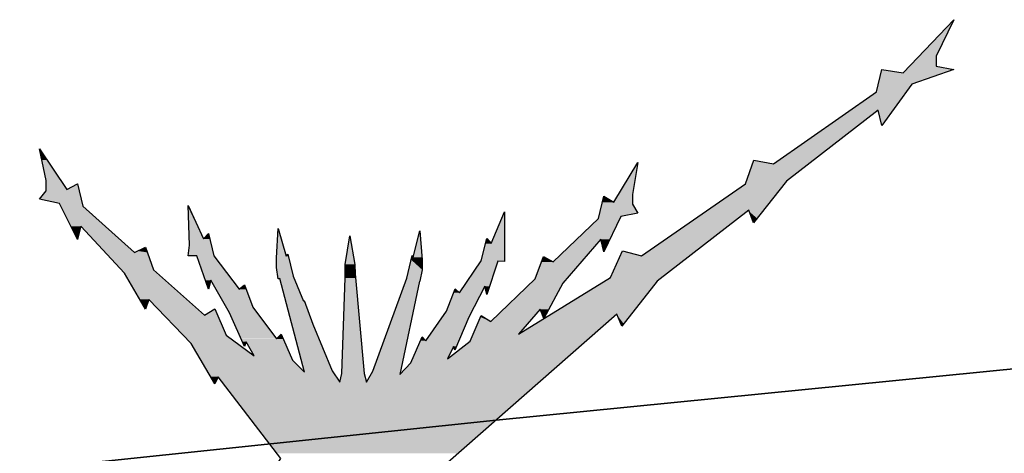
# Model space of a CAD drawing. Header units: millimetres. Extents: x 0 to 16721, y 217 to 10981.
# Tile 374 of 394: x 8648 to 9054, y 6261 to 6439. Entities that reach past the tile are written whole.
import ezdxf

# ---------------------------------------------------------------- set-up
doc = ezdxf.new("R2010")
doc.units = ezdxf.units.MM
doc.layers.add('PDF_PSS & TL', color=7, linetype='Continuous', true_color=0x7fffdf)

msp = doc.modelspace()

# ---------------------------------------------------------------- linework, layer by layer
at = {"layer": 'PDF_PSS & TL', "color": 7, "lineweight": 25}
for points in [[(9012.01, 6417.25), (9032.94, 6439.21)], [(9032.94, 6439.21), (9025.66, 6424.14), (9025.66, 6420.11)], [(9000.97, 6409.45), (9003.18, 6418.68), (9012.01, 6417.25)], [(9032.94, 6418.68), (9015.52, 6412.7)], [(9025.66, 6420.11), (9032.94, 6418.68)], [(9015.52, 6412.7), (9003.18, 6395.55)], [(8958.6, 6379.82), (9000.97, 6409.45)], [(9001.75, 6401.92), (8963.93, 6372.68)], [(9003.18, 6395.55), (9001.75, 6401.91)], [(8656.32, 6385.93), (8667.62, 6369.17)], [(8659.17, 6372.93), (8656.32, 6385.93)], [(8892.84, 6363.97), (8902.72, 6380.34)], [(8902.72, 6380.34), (8900.51, 6367.22), (8900.51, 6363.19)], [(8904.28, 6341.87), (8947.03, 6371.63), (8950.54, 6381.38)], [(8950.54, 6381.38), (8958.6, 6379.82)], [(8659.17, 6368.65), (8659.17, 6372.93)], [(8667.62, 6369.17), (8672.04, 6371.63)], [(8672.04, 6371.63), (8674.25, 6362.41)], [(8963.93, 6372.67), (8950.41, 6355.52)], [(8656.32, 6365.27), (8659.17, 6368.65)], [(8886.6, 6357.34), (8888.81, 6366.44)], [(8888.81, 6366.44), (8892.84, 6363.97)], [(8664.63, 6363.45), (8656.32, 6365.27)], [(8672.04, 6348.63), (8664.63, 6363.45)], [(8674.25, 6362.41), (8695.56, 6343.3)], [(8718.18, 6346.29), (8717.66, 6362.67)], [(8717.66, 6362.67), (8723.89, 6348.89), (8725.97, 6351.1), (8728.18, 6341.88)], [(8900.51, 6363.19), (8902.72, 6359.42)], [(8842.42, 6346.94), (8847.88, 6360.07)], [(8847.88, 6360.07), (8847.88, 6339.54)], [(8895.7, 6358.12), (8888.81, 6343.56)], [(8902.72, 6359.42), (8895.7, 6358.12)], [(8948.46, 6360.72), (8910.78, 6331.48)], [(8950.41, 6355.52), (8948.46, 6360.72)], [(8673.34, 6354.09), (8672.04, 6348.63)], [(8691.4, 6334.73), (8673.34, 6354.09)], [(8867.89, 6339.41), (8886.6, 6357.34)], [(8753.92, 6341.09), (8754.69, 6353.18)], [(8754.69, 6353.18), (8757.94, 6341.74), (8758.59, 6342.65)], [(8780.04, 6289.89), (8780.82, 6293.4), (8782.25, 6332.78), (8782.25, 6338.36), (8784.2, 6350.19), (8786.27, 6338.36), (8786.4, 6334.46), (8790.04, 6293.4)], [(8793.68, 6294.31), (8807.59, 6332.65), (8809.8, 6342), (8810.19, 6341.35), (8813.05, 6352.14), (8813.96, 6340.31), (8813.96, 6336.15), (8813.05, 6331.48)], [(8695.56, 6343.3), (8699.98, 6345.51)], [(8699.98, 6345.51), (8703.36, 6336.16)], [(8721.17, 6341.87), (8717.66, 6341.87), (8718.18, 6346.29)], [(8838.26, 6339.79), (8840.6, 6349.02)], [(8840.6, 6349.02), (8842.42, 6346.94)], [(8888.81, 6343.56), (8887.51, 6348.76), (8871.92, 6330.7)], [(8725.97, 6328.1), (8721.17, 6341.87)], [(8728.18, 6341.87), (8738.58, 6328.1), (8740.79, 6329.92)], [(8758.59, 6342.65), (8760.8, 6333.56)], [(8860.48, 6332.39), (8863.86, 6341.61)], [(8863.86, 6341.61), (8867.89, 6339.41)], [(8891.54, 6332.91), (8896.48, 6343.95)], [(8896.48, 6343.95), (8904.28, 6341.87)], [(8754.69, 6332.39), (8753.91, 6337.07), (8753.91, 6341.09)], [(8829.29, 6326.67), (8838.26, 6339.79)], [(8845.15, 6339.66), (8840.6, 6326.02)], [(8847.88, 6339.53), (8845.15, 6339.66)], [(8699.98, 6319.91), (8691.41, 6334.73)], [(8703.36, 6336.16), (8724.28, 6317.44)], [(8760.8, 6333.56), (8765.09, 6323.16), (8765.35, 6323.55), (8768.99, 6313.8), (8776.92, 6294.57)], [(8726.88, 6331.87), (8725.97, 6328.1)], [(8741.44, 6306.53), (8740.79, 6304.58), (8734.68, 6318.48), (8726.88, 6331.87)], [(8740.79, 6329.92), (8744.17, 6320.69)], [(8755.34, 6332.52), (8754.69, 6332.39)], [(8765.48, 6293.92), (8755.34, 6332.52)], [(8812.79, 6331.48), (8804.73, 6293.01)], [(8813.05, 6331.48), (8812.79, 6331.48)], [(8824.35, 6299.51), (8833.71, 6306.78), (8838.26, 6317.31), (8842.29, 6314.84), (8860.48, 6332.39)], [(8840.6, 6326.02), (8839.82, 6329.4), (8833.19, 6316.66)], [(8853.59, 6309.64), (8891.54, 6332.91)], [(8871.92, 6330.7), (8863.99, 6316.14)], [(8910.78, 6331.48), (8896.22, 6312.89)], [(8813.96, 6308.47), (8815.52, 6306.92), (8823.96, 6319.13), (8827.47, 6328.36)], [(8827.47, 6328.36), (8829.29, 6326.67)], [(8701.41, 6323.94), (8699.98, 6319.91)], [(8718.83, 6305.75), (8701.41, 6323.94)], [(8724.28, 6317.44), (8728.57, 6320.04)], [(8728.57, 6320.04), (8733.25, 6309.25), (8744.82, 6300.68)], [(8744.17, 6320.69), (8753.91, 6307.7)], [(8894.14, 6317.83), (8818.9, 6251.82)], [(8862.56, 6319.91), (8853.59, 6309.64)], [(8863.99, 6316.14), (8862.56, 6319.91)], [(8896.22, 6312.89), (8894.14, 6317.83)], [(8833.19, 6316.66), (8827.34, 6303.02)], [(8753.92, 6307.69), (8755.86, 6309.64), (8760.54, 6298.86)], [(8728.57, 6289.11), (8718.83, 6305.74)], [(8744.82, 6300.68), (8741.44, 6306.52)], [(8809.28, 6297.82), (8813.96, 6308.47)], [(8827.34, 6303.02), (8826.82, 6304.58), (8824.35, 6299.51)], [(8760.54, 6298.86), (8765.48, 6293.92)], [(8804.73, 6293.01), (8809.28, 6297.82)], [(8776.92, 6294.57), (8780.04, 6289.89)], [(8790.04, 6293.4), (8791.08, 6289.89)], [(8791.08, 6289.89), (8793.68, 6294.31)], [(8730, 6292.1), (8728.57, 6289.11)], [(8750.02, 6249.6), (8755.73, 6258.44), (8730, 6292.1)]]:
    msp.add_lwpolyline(points, dxfattribs=at)
at = {"layer": 'PDF_PSS & TL', "lineweight": 0}
for points in [[(8672.04, 6371.63), (8671.91, 6371.63)], [(8717.66, 6362.67), (8717.66, 6362.41)], [(8723.89, 6348.89), (8717.66, 6362.41)], [(8672.04, 6348.76), (8672.04, 6348.63)], [(8809.8, 6342), (8809.8, 6341.87)], [(8810.19, 6341.35), (8809.8, 6341.87)], [(8754.69, 6332.39), (8755.08, 6332.39)], [(8812.79, 6331.48), (8813.05, 6331.48)]]:
    msp.add_lwpolyline(points, close=True, dxfattribs=at)
at = {"layer": 'PDF_PSS & TL', "color": 4, "lineweight": 25}
for points in [[(9262.65, 6315.86), (8844.45, 6274.14), (8448.22, 6232.69), (8038.35, 6192.01), (7660.05, 6154.32), (7202.62, 6107.54), (6840.83, 6069.07), (6469.42, 6033.08), (6129.33, 5997.99), (5712.05, 5954.97), (5350.26, 5914.95), (4896.33, 5864.79), (4567.93, 5827.36), (4205.36, 5786.03), (3794.45, 5739.64), (3375.48, 5692.47)], [(3375.48, 5692.47), (3794.45, 5739.64), (4205.36, 5786.03), (4567.93, 5827.36), (4896.33, 5864.79), (5350.26, 5914.95), (5712.05, 5954.97), (6129.33, 5997.99), (6469.42, 6033.08), (6840.83, 6069.07), (7202.62, 6107.54), (7660.05, 6154.32), (8038.35, 6192.01), (8448.22, 6232.69), (8844.45, 6274.14), (9262.65, 6315.86)]]:
    msp.add_lwpolyline(points, dxfattribs=at)
at = {"layer": 'PDF_PSS & TL', "transparency": 33554559}
for points in [[(9032.94, 6439.21), (9025.66, 6424.14), (9018.51, 6424.14)], [(9018.51, 6424.14), (9025.66, 6420.11), (9014.74, 6420.11)], [(9025.66, 6424.14), (9018.51, 6424.14), (9025.66, 6420.11)], [(9003.18, 6418.68), (9012.01, 6417.25), (9002.92, 6417.25)], [(9013.31, 6418.68), (9028.78, 6417.25), (9012.01, 6417.25)], [(9014.74, 6420.11), (9032.94, 6418.68), (9013.31, 6418.68)], [(9032.94, 6418.68), (9013.31, 6418.68), (9028.78, 6417.25)], [(9025.66, 6420.11), (9014.74, 6420.11), (9032.94, 6418.68)], [(9002.92, 6417.25), (9015.52, 6412.7), (9001.75, 6412.7)], [(9028.78, 6417.25), (9002.92, 6417.25), (9015.52, 6412.7)], [(9001.75, 6412.7), (9013.18, 6409.45), (9000.97, 6409.45)], [(9015.52, 6412.7), (9001.75, 6412.7), (9013.18, 6409.45)], [(9000.97, 6409.45), (9007.73, 6401.92), (8990.18, 6401.92)], [(9013.18, 6409.45), (9000.97, 6409.45), (9007.73, 6401.92)], [(8990.18, 6401.92), (8993.43, 6395.55), (8981.08, 6395.55)], [(9001.75, 6401.92), (8990.18, 6401.92), (8993.43, 6395.55)], [(9001.75, 6401.92), (9007.72, 6401.92), (9003.18, 6395.55)], [(8981.08, 6395.55), (8973.03, 6379.82), (8958.6, 6379.82)], [(8993.43, 6395.55), (8981.08, 6395.55), (8973.03, 6379.82)], [(8656.32, 6385.93), (8659.43, 6381.38), (8657.36, 6381.38)], [(8659.43, 6381.38), (8657.36, 6381.38), (8665.02, 6372.93)], [(8657.36, 6381.38), (8665.02, 6372.93), (8659.17, 6372.93)], [(8902.46, 6379.82), (8900.51, 6367.22), (8894.79, 6367.22)], [(8902.59, 6379.82), (8902.46, 6379.82), (8900.51, 6367.22)], [(8902.72, 6380.34), (8902.59, 6379.82), (8902.46, 6379.82)], [(8949.89, 6379.82), (8963.93, 6372.67), (8947.43, 6372.67)], [(8950.15, 6380.34), (8958.6, 6379.82), (8949.89, 6379.82)], [(8973.03, 6379.82), (8949.89, 6379.82), (8963.93, 6372.67)], [(8950.54, 6381.38), (8955.87, 6380.34), (8950.15, 6380.34)], [(8955.87, 6380.34), (8950.15, 6380.34), (8958.6, 6379.82)], [(8665.02, 6372.93), (8659.18, 6372.93), (8667.62, 6369.17)], [(8659.18, 6372.93), (8667.62, 6369.17), (8659.18, 6369.17)], [(8671.91, 6371.63), (8672.69, 6369.17), (8667.62, 6369.17)], [(8672.04, 6371.63), (8671.91, 6371.63), (8672.69, 6369.17)], [(8947.04, 6371.63), (8954.44, 6360.72), (8931.31, 6360.72)], [(8947.42, 6372.67), (8963.02, 6371.63), (8947.03, 6371.63)], [(8963.02, 6371.63), (8947.04, 6371.63), (8954.44, 6360.72)], [(8963.93, 6372.67), (8947.42, 6372.67), (8963.02, 6371.63)], [(8659.18, 6368.65), (8673.6, 6365.27), (8656.32, 6365.27)], [(8672.69, 6369.17), (8659.18, 6369.17), (8672.82, 6368.65)], [(8659.18, 6369.17), (8672.82, 6368.65), (8659.18, 6368.65)], [(8672.82, 6368.65), (8659.18, 6368.65), (8673.6, 6365.27)], [(8888.81, 6366.44), (8890.76, 6365.27), (8888.55, 6365.27)], [(8894.79, 6367.22), (8900.51, 6363.97), (8892.84, 6363.97)], [(8900.51, 6367.22), (8894.79, 6367.22), (8900.51, 6363.97)], [(8673.6, 6365.27), (8656.32, 6365.27), (8674.12, 6363.45)], [(8656.32, 6365.27), (8674.12, 6363.45), (8664.63, 6363.45)], [(8674.12, 6363.45), (8664.63, 6363.45), (8674.25, 6362.41)], [(8664.63, 6363.45), (8674.25, 6362.41), (8665.15, 6362.41)], [(8674.25, 6362.41), (8665.15, 6362.41), (8683.61, 6354.09)], [(8665.15, 6362.41), (8683.61, 6354.09), (8669.31, 6354.09)], [(8717.66, 6362.41), (8723.89, 6348.89), (8718.05, 6348.89)], [(8888.03, 6363.19), (8902.72, 6359.42), (8887.12, 6359.42)], [(8888.16, 6363.97), (8900.51, 6363.19), (8888.03, 6363.19)], [(8900.51, 6363.19), (8888.03, 6363.19), (8902.72, 6359.42)], [(8888.55, 6365.27), (8892.84, 6363.97), (8888.16, 6363.97)], [(8900.51, 6363.97), (8888.16, 6363.97), (8900.51, 6363.19)], [(8890.76, 6365.27), (8888.55, 6365.27), (8892.84, 6363.97)], [(8847.62, 6359.42), (8847.88, 6346.94), (8842.42, 6346.94)], [(8847.88, 6360.07), (8847.88, 6359.42), (8847.62, 6359.42)], [(8847.88, 6359.42), (8847.62, 6359.42), (8847.88, 6346.94)], [(8886.73, 6358.12), (8895.31, 6357.34), (8886.6, 6357.34)], [(8887.12, 6359.42), (8895.7, 6358.12), (8886.73, 6358.12)], [(8895.7, 6358.12), (8886.73, 6358.12), (8895.31, 6357.34)], [(8902.72, 6359.42), (8887.12, 6359.42), (8895.7, 6358.12)], [(8930.53, 6360.07), (8924.16, 6341.88), (8904.28, 6341.88)], [(8947.81, 6360.07), (8930.53, 6360.07), (8924.16, 6341.88)], [(8931.31, 6360.72), (8947.81, 6360.07), (8930.53, 6360.07)], [(8948.46, 6360.72), (8931.31, 6360.72), (8947.81, 6360.07)], [(8954.44, 6360.72), (8948.46, 6360.72), (8954.05, 6360.07)], [(8948.46, 6360.72), (8954.05, 6360.07), (8948.72, 6360.07)], [(8948.72, 6360.07), (8949.76, 6357.34), (8951.84, 6357.34)], [(8948.72, 6360.07), (8954.05, 6360.07), (8951.84, 6357.34)], [(8673.34, 6354.09), (8669.31, 6354.09), (8673.21, 6353.18)], [(8669.31, 6354.09), (8673.21, 6353.18), (8669.83, 6353.18)], [(8683.61, 6354.09), (8673.34, 6354.09), (8684.65, 6353.18)], [(8673.34, 6354.09), (8684.65, 6353.18), (8674.25, 6353.18)], [(8886.6, 6357.34), (8891.28, 6348.76), (8877.64, 6348.76)], [(8895.31, 6357.34), (8886.6, 6357.34), (8891.28, 6348.76)], [(8949.76, 6357.34), (8951.84, 6357.34), (8950.41, 6355.52)], [(8672.04, 6348.76), (8672.04, 6348.76), (8669.83, 6353.18)], [(8672.04, 6348.76), (8669.83, 6353.18), (8673.21, 6353.18)], [(8684.65, 6353.18), (8674.25, 6353.18), (8695.56, 6343.3)], [(8674.25, 6353.18), (8695.56, 6343.3), (8683.35, 6343.3)], [(8725.06, 6350.19), (8726.49, 6348.89), (8723.89, 6348.89)], [(8725.97, 6351.1), (8726.23, 6350.19), (8725.06, 6350.19)], [(8726.23, 6350.19), (8725.06, 6350.19), (8726.49, 6348.89)], [(8754.69, 6352.14), (8757.94, 6341.74), (8753.92, 6341.74)], [(8754.69, 6353.18), (8754.95, 6352.14), (8754.69, 6352.14)], [(8754.95, 6352.14), (8754.69, 6352.14), (8757.94, 6341.74)], [(8784.2, 6350.19), (8784.33, 6349.02), (8783.94, 6349.02)], [(8812.66, 6351.1), (8813.96, 6341.35), (8810.19, 6341.35)], [(8813.05, 6352.14), (8813.05, 6351.1), (8812.66, 6351.1)], [(8813.05, 6351.1), (8812.66, 6351.1), (8813.96, 6341.35)], [(8699.98, 6345.51), (8700.5, 6343.95), (8696.73, 6343.95)], [(8718.18, 6346.29), (8728.18, 6341.87), (8717.66, 6341.87)], [(8726.49, 6348.89), (8718.05, 6348.89), (8727.14, 6346.29)], [(8718.05, 6348.89), (8727.14, 6346.29), (8718.18, 6346.29)], [(8727.14, 6346.29), (8718.18, 6346.29), (8728.18, 6341.87)], [(8783.94, 6349.02), (8786.27, 6338.37), (8782.25, 6338.37)], [(8784.33, 6349.02), (8783.94, 6349.02), (8786.27, 6338.37)], [(8840.08, 6346.94), (8847.88, 6339.8), (8838.26, 6339.8)], [(8840.6, 6348.89), (8842.42, 6346.94), (8840.08, 6346.94)], [(8847.88, 6346.94), (8840.08, 6346.94), (8847.88, 6339.8)], [(8840.6, 6349.02), (8840.73, 6348.89), (8840.6, 6348.89)], [(8840.73, 6348.89), (8840.6, 6348.89), (8842.42, 6346.94)], [(8877.51, 6348.63), (8879.46, 6339.41), (8867.89, 6339.41)], [(8877.64, 6348.76), (8887.51, 6348.63), (8877.51, 6348.63)], [(8887.51, 6348.63), (8877.51, 6348.63), (8879.46, 6339.41)], [(8887.51, 6348.76), (8877.64, 6348.76), (8887.51, 6348.63)], [(8891.28, 6348.76), (8887.51, 6348.76), (8891.28, 6348.63)], [(8887.51, 6348.76), (8891.28, 6348.63), (8887.51, 6348.63)], [(8891.28, 6348.63), (8887.51, 6348.63), (8888.94, 6343.95)], [(8887.51, 6348.63), (8888.94, 6343.95), (8888.81, 6343.95)], [(8700.76, 6343.3), (8683.35, 6343.3), (8703.36, 6336.16)], [(8683.35, 6343.3), (8703.36, 6336.16), (8690.11, 6336.16)], [(8696.73, 6343.95), (8700.76, 6343.3), (8695.56, 6343.3)], [(8700.5, 6343.95), (8696.73, 6343.95), (8700.76, 6343.3)], [(8728.18, 6341.87), (8721.17, 6341.87), (8735.72, 6331.87)], [(8721.17, 6341.87), (8735.72, 6331.87), (8724.67, 6331.87)], [(8758.72, 6341.74), (8753.92, 6341.74), (8758.98, 6341.09)], [(8753.92, 6341.74), (8758.98, 6341.09), (8753.92, 6341.09)], [(8758.07, 6342), (8758.72, 6341.74), (8757.94, 6341.74)], [(8758.59, 6342.65), (8758.72, 6342), (8758.07, 6342)], [(8758.72, 6342), (8758.07, 6342), (8758.72, 6341.74)], [(8809.67, 6341.35), (8813.96, 6340.31), (8809.41, 6340.31)], [(8809.8, 6341.87), (8810.19, 6341.35), (8809.67, 6341.35)], [(8813.96, 6341.35), (8809.67, 6341.35), (8813.96, 6340.31)], [(8863.73, 6341.35), (8867.89, 6339.4), (8863.08, 6339.4)], [(8863.86, 6341.61), (8864.38, 6341.35), (8863.73, 6341.35)], [(8864.38, 6341.35), (8863.73, 6341.35), (8867.89, 6339.4)], [(8888.81, 6343.95), (8888.94, 6343.95), (8888.81, 6343.56)], [(8895.57, 6341.87), (8912.6, 6332.91), (8891.54, 6332.91)], [(8896.35, 6343.56), (8904.28, 6341.87), (8895.57, 6341.87)], [(8924.16, 6341.87), (8895.57, 6341.87), (8912.6, 6332.91)], [(8896.48, 6343.95), (8897.78, 6343.56), (8896.35, 6343.56)], [(8897.78, 6343.56), (8896.35, 6343.56), (8904.28, 6341.87)], [(8758.98, 6341.09), (8753.91, 6341.09), (8759.89, 6337.07)], [(8753.91, 6341.09), (8759.89, 6337.07), (8753.91, 6337.07)], [(8786.27, 6338.37), (8782.25, 6338.37), (8786.4, 6334.47)], [(8782.25, 6338.37), (8786.4, 6334.47), (8782.25, 6334.47)], [(8809.41, 6340.31), (8813.96, 6336.16), (8808.37, 6336.16)], [(8813.96, 6340.31), (8809.41, 6340.31), (8813.96, 6336.16)], [(8838.13, 6339.53), (8841.77, 6329.4), (8831.11, 6329.4)], [(8838.26, 6339.66), (8845.15, 6339.53), (8838.13, 6339.53)], [(8845.15, 6339.53), (8838.13, 6339.53), (8841.77, 6329.4)], [(8847.88, 6339.79), (8838.26, 6339.79), (8847.88, 6339.66)], [(8838.26, 6339.79), (8847.88, 6339.66), (8838.26, 6339.66)], [(8845.15, 6339.66), (8838.26, 6339.66), (8845.15, 6339.53)], [(8845.15, 6339.66), (8847.88, 6339.66), (8847.88, 6339.53)], [(8863.08, 6339.41), (8873.35, 6332.39), (8860.48, 6332.39)], [(8879.46, 6339.41), (8863.08, 6339.41), (8873.35, 6332.39)], [(8703.36, 6336.16), (8690.11, 6336.16), (8704.92, 6334.73)], [(8690.11, 6336.16), (8704.92, 6334.73), (8691.41, 6334.73)], [(8704.92, 6334.73), (8691.41, 6334.73), (8717.01, 6323.94)], [(8691.41, 6334.73), (8717.01, 6323.94), (8697.64, 6323.94)], [(8759.89, 6337.07), (8753.92, 6337.07), (8760.8, 6333.56)], [(8753.92, 6337.07), (8760.8, 6333.56), (8754.57, 6333.56)], [(8760.8, 6333.56), (8754.57, 6333.56), (8761.19, 6332.52)], [(8754.57, 6333.56), (8761.19, 6332.52), (8754.69, 6332.52)], [(8786.4, 6334.47), (8782.25, 6334.47), (8786.53, 6332.78)], [(8782.25, 6334.47), (8786.53, 6332.78), (8782.25, 6332.78)], [(8808.37, 6336.16), (8813.31, 6332.65), (8807.59, 6332.65)], [(8813.96, 6336.16), (8808.37, 6336.16), (8813.31, 6332.65)], [(8726.88, 6331.87), (8724.67, 6331.87), (8726.75, 6331.48)], [(8724.67, 6331.87), (8726.75, 6331.48), (8724.8, 6331.48)], [(8725.97, 6328.1), (8725.97, 6328.1), (8724.8, 6331.48)], [(8725.97, 6328.1), (8724.8, 6331.48), (8726.75, 6331.48)], [(8735.72, 6331.87), (8726.88, 6331.87), (8735.98, 6331.48)], [(8726.88, 6331.87), (8735.98, 6331.48), (8727.14, 6331.48)], [(8735.98, 6331.48), (8727.14, 6331.48), (8738.58, 6328.1)], [(8727.14, 6331.48), (8738.58, 6328.1), (8729.09, 6328.1)], [(8740.14, 6329.4), (8741.44, 6328.1), (8738.58, 6328.1)], [(8740.79, 6329.92), (8740.92, 6329.4), (8740.14, 6329.4)], [(8740.92, 6329.4), (8740.14, 6329.4), (8741.44, 6328.1)], [(8755.34, 6332.52), (8754.69, 6332.52), (8755.08, 6332.39)], [(8754.69, 6332.52), (8755.08, 6332.39), (8754.69, 6332.39)], [(8761.19, 6332.52), (8755.34, 6332.52), (8761.19, 6332.39)], [(8755.34, 6332.52), (8761.19, 6332.39), (8755.34, 6332.39)], [(8761.19, 6332.39), (8755.34, 6332.39), (8765.09, 6323.16)], [(8755.34, 6332.39), (8765.09, 6323.16), (8757.81, 6323.16)], [(8782.25, 6332.78), (8790.04, 6293.4), (8780.82, 6293.4)], [(8786.53, 6332.78), (8782.25, 6332.78), (8790.04, 6293.4)], [(8807.07, 6331.48), (8804.99, 6294.31), (8793.68, 6294.31)], [(8812.79, 6331.48), (8807.07, 6331.48), (8804.99, 6294.31)], [(8807.59, 6332.65), (8813.05, 6331.48), (8807.07, 6331.48)], [(8807.07, 6331.48), (8812.79, 6331.48), (8812.79, 6331.48)], [(8812.79, 6331.48), (8812.79, 6331.48), (8807.07, 6331.48)], [(8813.31, 6332.65), (8807.59, 6332.65), (8813.05, 6331.48)], [(8831.11, 6329.4), (8839.3, 6328.36), (8830.33, 6328.36)], [(8839.82, 6329.4), (8831.11, 6329.4), (8839.3, 6328.36)], [(8841.77, 6329.4), (8839.82, 6329.4), (8841.38, 6328.36)], [(8839.82, 6329.4), (8841.38, 6328.36), (8840.08, 6328.36)], [(8858.66, 6330.7), (8865.94, 6319.91), (8847.49, 6319.91)], [(8860.48, 6332.39), (8871.92, 6330.7), (8858.66, 6330.7)], [(8871.92, 6330.7), (8858.66, 6330.7), (8865.94, 6319.91)], [(8873.35, 6332.39), (8860.48, 6332.39), (8871.92, 6330.7)], [(8889.2, 6331.48), (8900.12, 6317.83), (8866.98, 6317.83)], [(8891.54, 6332.91), (8910.78, 6331.48), (8889.2, 6331.48)], [(8910.78, 6331.48), (8889.2, 6331.48), (8900.12, 6317.83)], [(8912.59, 6332.91), (8891.54, 6332.91), (8910.78, 6331.48)], [(8741.44, 6328.1), (8729.09, 6328.1), (8744.17, 6320.69)], [(8729.09, 6328.1), (8744.17, 6320.69), (8733.38, 6320.69)], [(8826.82, 6326.67), (8834.49, 6319.13), (8823.96, 6319.13)], [(8827.34, 6328.1), (8829.29, 6326.67), (8826.82, 6326.67)], [(8838.39, 6326.67), (8826.82, 6326.67), (8834.49, 6319.13)], [(8827.47, 6328.36), (8827.73, 6328.1), (8827.34, 6328.1)], [(8827.73, 6328.1), (8827.34, 6328.1), (8829.29, 6326.67)], [(8830.33, 6328.36), (8838.39, 6326.67), (8829.29, 6326.67)], [(8839.3, 6328.36), (8830.33, 6328.36), (8838.39, 6326.67)], [(8840.08, 6328.36), (8840.47, 6326.67), (8840.86, 6326.67)], [(8840.08, 6328.36), (8841.38, 6328.36), (8840.86, 6326.67)], [(8840.47, 6326.67), (8840.86, 6326.67), (8840.6, 6326.02)], [(8701.41, 6323.94), (8697.64, 6323.94), (8701.28, 6323.55)], [(8697.64, 6323.94), (8701.28, 6323.55), (8697.9, 6323.55)], [(8699.98, 6319.91), (8699.98, 6319.91), (8697.9, 6323.55)], [(8699.98, 6319.91), (8697.9, 6323.55), (8701.28, 6323.55)], [(8717.01, 6323.94), (8701.41, 6323.94), (8717.4, 6323.55)], [(8701.41, 6323.94), (8717.4, 6323.55), (8701.8, 6323.55)], [(8717.4, 6323.55), (8701.8, 6323.55), (8724.28, 6317.44)], [(8701.8, 6323.55), (8724.28, 6317.44), (8707.65, 6317.44)], [(8765.48, 6323.16), (8757.81, 6323.16), (8768.99, 6313.8)], [(8757.81, 6323.16), (8768.99, 6313.8), (8760.28, 6313.8)], [(8765.35, 6323.55), (8765.48, 6323.16), (8765.09, 6323.16)], [(8729.74, 6317.44), (8707.65, 6317.44), (8733.25, 6309.25)], [(8707.65, 6317.44), (8733.25, 6309.25), (8715.45, 6309.25)], [(8728.44, 6319.91), (8729.74, 6317.44), (8724.28, 6317.44)], [(8728.57, 6320.04), (8728.57, 6319.91), (8728.44, 6319.91)], [(8728.57, 6319.91), (8728.44, 6319.91), (8729.74, 6317.44)], [(8744.17, 6320.69), (8733.38, 6320.69), (8745.86, 6318.48)], [(8733.38, 6320.69), (8745.86, 6318.48), (8734.68, 6318.48)], [(8745.86, 6318.48), (8734.68, 6318.48), (8753.91, 6307.7)], [(8734.68, 6318.48), (8753.91, 6307.7), (8739.36, 6307.7)], [(8823.96, 6319.13), (8833.19, 6316.66), (8822.27, 6316.66)], [(8834.49, 6319.13), (8823.96, 6319.13), (8833.19, 6316.66)], [(8838.26, 6317.31), (8839.43, 6316.66), (8838, 6316.66)], [(8847.49, 6319.91), (8858.14, 6314.84), (8842.29, 6314.84)], [(8847.49, 6319.91), (8862.56, 6319.91), (8862.56, 6319.91)], [(8862.56, 6319.91), (8862.56, 6319.91), (8847.49, 6319.91)], [(8862.56, 6319.91), (8847.49, 6319.91), (8858.14, 6314.84)], [(8866.33, 6317.44), (8884.78, 6309.64), (8853.6, 6309.64)], [(8862.56, 6319.91), (8865.94, 6319.91), (8865.94, 6319.91)], [(8865.94, 6319.91), (8865.94, 6319.91), (8862.56, 6319.91)], [(8862.56, 6319.91), (8863.73, 6316.66), (8864.12, 6316.66)], [(8862.56, 6319.91), (8865.94, 6319.91), (8864.12, 6316.66)], [(8866.98, 6317.83), (8893.62, 6317.44), (8866.33, 6317.44)], [(8893.62, 6317.44), (8866.33, 6317.44), (8884.78, 6309.64)], [(8894.14, 6317.83), (8866.98, 6317.83), (8893.62, 6317.44)], [(8900.12, 6317.83), (8894.14, 6317.83), (8899.73, 6317.44)], [(8894.14, 6317.83), (8899.73, 6317.44), (8894.27, 6317.44)], [(8894.27, 6317.44), (8895.83, 6313.8), (8897, 6313.8)], [(8894.27, 6317.44), (8899.73, 6317.44), (8897, 6313.8)], [(8768.99, 6313.8), (8760.28, 6313.8), (8776.92, 6294.57)], [(8760.28, 6313.8), (8776.92, 6294.57), (8765.35, 6294.57)], [(8822.27, 6316.66), (8829.03, 6306.92), (8815.52, 6306.92)], [(8833.19, 6316.66), (8822.27, 6316.66), (8829.03, 6306.92)], [(8837.22, 6314.84), (8853.59, 6309.64), (8835.01, 6309.64)], [(8838, 6316.66), (8842.29, 6314.84), (8837.22, 6314.84)], [(8858.14, 6314.84), (8837.22, 6314.84), (8853.59, 6309.64)], [(8839.43, 6316.66), (8838, 6316.66), (8842.29, 6314.84)], [(8863.73, 6316.66), (8864.12, 6316.66), (8863.99, 6316.14)], [(8895.83, 6313.8), (8897, 6313.8), (8896.22, 6312.89)], [(8733.25, 6309.25), (8715.45, 6309.25), (8738.06, 6305.75)], [(8715.45, 6309.25), (8738.06, 6305.75), (8718.83, 6305.75)], [(8755.47, 6309.25), (8756.64, 6307.69), (8753.92, 6307.69)], [(8755.86, 6309.64), (8755.99, 6309.25), (8755.47, 6309.25)], [(8755.99, 6309.25), (8755.47, 6309.25), (8756.64, 6307.69)], [(8835.01, 6309.64), (8881.4, 6306.79), (8833.71, 6306.79)], [(8884.78, 6309.64), (8835.01, 6309.64), (8881.4, 6306.79)], [(8738.06, 6305.75), (8718.83, 6305.75), (8744.82, 6300.68)], [(8718.83, 6305.75), (8744.82, 6300.68), (8721.69, 6300.68)], [(8756.64, 6307.69), (8739.36, 6307.69), (8757.16, 6306.53)], [(8739.36, 6307.69), (8757.16, 6306.53), (8739.88, 6306.53)], [(8741.44, 6306.53), (8739.88, 6306.53), (8741.18, 6305.75)], [(8739.88, 6306.53), (8741.18, 6305.75), (8740.27, 6305.75)], [(8740.27, 6305.75), (8741.18, 6305.75), (8740.79, 6304.58)], [(8757.16, 6306.53), (8741.44, 6306.53), (8757.55, 6305.75)], [(8741.44, 6306.53), (8757.55, 6305.75), (8741.96, 6305.75)], [(8757.55, 6305.75), (8741.96, 6305.75), (8759.76, 6300.68)], [(8741.96, 6305.75), (8759.76, 6300.68), (8744.82, 6300.68)], [(8813.18, 6306.92), (8827.99, 6304.58), (8812.14, 6304.58)], [(8813.57, 6307.69), (8815.52, 6306.91), (8813.18, 6306.91)], [(8829.03, 6306.92), (8813.18, 6306.92), (8827.99, 6304.58)], [(8813.96, 6308.47), (8814.74, 6307.69), (8813.57, 6307.69)], [(8814.74, 6307.69), (8813.57, 6307.69), (8815.52, 6306.91)], [(8833.71, 6306.79), (8873.22, 6299.51), (8824.35, 6299.51)], [(8881.4, 6306.79), (8833.71, 6306.79), (8873.22, 6299.51)], [(8759.76, 6300.68), (8721.69, 6300.68), (8760.54, 6298.86)], [(8721.69, 6300.68), (8760.54, 6298.86), (8722.86, 6298.86)], [(8811.49, 6303.02), (8824.35, 6299.51), (8810.06, 6299.51)], [(8812.14, 6304.58), (8826.04, 6303.02), (8811.49, 6303.02)], [(8826.04, 6303.02), (8811.49, 6303.02), (8824.35, 6299.51)], [(8826.82, 6304.58), (8812.14, 6304.58), (8826.04, 6303.02)], [(8826.82, 6304.58), (8827.99, 6304.58), (8827.34, 6303.02)], [(8760.54, 6298.86), (8722.86, 6298.86), (8765.48, 6293.92)], [(8722.86, 6298.86), (8765.48, 6293.92), (8725.72, 6293.92)], [(8809.28, 6297.82), (8865.81, 6293.01), (8804.73, 6293.01)], [(8810.06, 6299.51), (8871.27, 6297.82), (8809.28, 6297.82)], [(8871.27, 6297.82), (8809.28, 6297.82), (8865.81, 6293.01)], [(8873.22, 6299.51), (8810.06, 6299.51), (8871.27, 6297.82)], [(8777.31, 6293.92), (8725.72, 6293.92), (8778.48, 6292.1)], [(8725.72, 6293.92), (8778.48, 6292.1), (8726.76, 6292.1)], [(8776.92, 6294.57), (8765.35, 6294.57), (8777.31, 6293.92)], [(8765.35, 6294.57), (8777.31, 6293.92), (8765.48, 6293.92)], [(8780.82, 6293.4), (8791.08, 6289.89), (8780.04, 6289.89)], [(8790.04, 6293.4), (8780.82, 6293.4), (8791.08, 6289.89)], [(8793.04, 6293.01), (8862.17, 6289.89), (8791.09, 6289.89)], [(8793.68, 6294.31), (8804.73, 6293.01), (8793.03, 6293.01)], [(8865.81, 6293.01), (8793.04, 6293.01), (8862.17, 6289.89)], [(8804.99, 6294.31), (8793.68, 6294.31), (8804.73, 6293.01)], [(8730, 6292.1), (8726.75, 6292.1), (8728.96, 6289.89)], [(8726.75, 6292.1), (8728.96, 6289.89), (8728.18, 6289.89)], [(8728.96, 6289.89), (8728.18, 6289.89), (8728.57, 6289.11)], [(8728.18, 6289.89), (8728.96, 6289.89), (8728.96, 6289.89)], [(8728.96, 6289.89), (8728.96, 6289.89), (8728.18, 6289.89)], [(8778.48, 6292.1), (8730, 6292.1), (8780.04, 6289.89)], [(8730, 6292.1), (8780.04, 6289.89), (8731.69, 6289.89)], [(8731.69, 6289.89), (8791.08, 6289.89), (8791.08, 6289.89)], [(8791.08, 6289.89), (8791.08, 6289.89), (8731.69, 6289.89)], [(8862.17, 6289.89), (8731.7, 6289.89), (8828.77, 6260.52)], [(8731.7, 6289.89), (8828.77, 6260.52), (8754.05, 6260.52)]]:
    msp.add_solid(points, dxfattribs=at)

doc.saveas('drawing.dxf')
